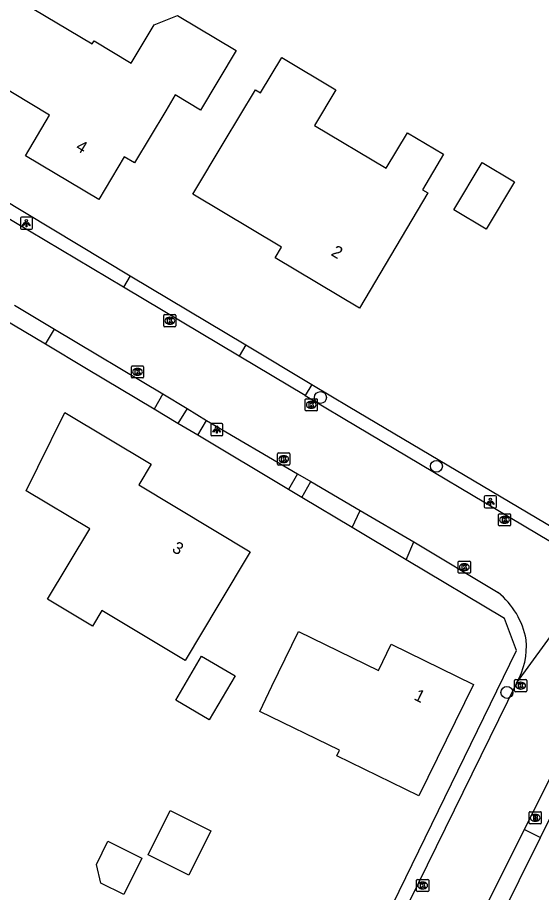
# Model space of a CAD drawing. Extents: x 157321 to 158827, y 386650 to 388532.
# Drawn here: x 158441.8 to 158484.8, y 387341 to 387412.9 of the extents above; entities that cross this region are included whole.
import ezdxf

# ---------------------------------------------------------------- set-up
doc = ezdxf.new("R2010")
doc.units = 0
for name, color, linetype in [('IMGEO_Berm_groen', 7, 'Continuous'), ('IMGEO_Boom', 7, 'Continuous'), ('IMGEO_Brandkraan', 7, 'Continuous'), ('IMGEO_Groenvoorziening', 7, 'Continuous'), ('IMGEO_Kolk', 7, 'Continuous'), ('IMGEO_Lichtpunt', 7, 'Continuous'), ('IMGEO_Pand', 7, 'Continuous'), ('IMGEO_Pand_nummerreeks', 7, 'Continuous'), ('IMGEO_Rijbaan_lokaal_gesloten', 7, 'Continuous'), ('IMGEO_Voetpad_open', 7, 'Continuous')]:
    doc.layers.add(name, color=color, linetype=linetype)

msp = doc.modelspace()

# ---------------------------------------------------------------- linework, layer by layer
at = {"layer": 'IMGEO_Berm_groen'}
for points in [[(158444.101, 387386.055), (158439.705, 387388.682)], [(158454.975, 387379.557), (158453.037, 387380.715)], [(158464.078, 387374.117), (158456.612, 387378.579)], [(158469.296, 387370.999), (158465.169, 387373.465)], [(158454.235, 387304.873), (158456.051, 387306.027), (158482.783, 387360.901), (158481.798, 387363.528), (158473.733, 387368.348)]]:
    msp.add_lwpolyline(points, dxfattribs=at)
at = {"layer": 'IMGEO_Boom'}
for centre in [(158466.695, 387381.687), (158476.217, 387376.033), (158482.006, 387357.456)]:
    msp.add_circle(centre, 0.489, dxfattribs=at)
at = {"layer": 'IMGEO_Brandkraan'}
for p, q in [((158483.826, 387346.728), (158483.826, 387347.58)), ((158483.901, 387347.654), (158484.753, 387347.654)), ((158484.314, 387347.434), (158484.339, 387347.434)), ((158484.827, 387347.58), (158484.827, 387346.728)), ((158484.753, 387346.654), (158483.901, 387346.654)), ((158484.337, 387346.874), (158484.312, 387346.874))]:
    msp.add_line(p, q, dxfattribs=at)
for points in [[(158483.826, 387346.728), (158483.826, 387347.58)], [(158483.901, 387347.654), (158484.753, 387347.654)], [(158484.174, 387347.354), (158484.174, 387346.954), (158484.387, 387346.954)], [(158484.405, 387347.354), (158484.174, 387347.354)], [(158484.827, 387347.58), (158484.827, 387346.728)], [(158484.753, 387346.654), (158483.901, 387346.654)], [(158484.353, 387347.273), (158484.299, 387347.273), (158484.299, 387347.197)], [(158484.299, 387347.197), (158484.352, 387347.197)], [(158484.361, 387347.121), (158484.299, 387347.121), (158484.299, 387347.04)], [(158484.299, 387347.04), (158484.361, 387347.04)]]:
    msp.add_lwpolyline(points, dxfattribs=at)
for centre, radius, start, end in [((158483.903, 387347.578), 0.0765, 91.55205, 178.44795), ((158483.903, 387347.578), 0.0765, 91.55205, 178.44795), ((158484.409, 387347.209), 0.145, 59.4692, 91.53667), ((158484.434, 387347.256), 0.0922, 285.51372, 58.15012), ((158484.751, 387347.578), 0.0765, 1.55205, 88.44795), ((158484.751, 387347.578), 0.0765, 1.55205, 88.44795), ((158483.903, 387346.73), 0.0765, 181.55205, 268.44795), ((158483.903, 387346.73), 0.0765, 181.55205, 268.44795), ((158484.354, 387347.235), 0.0379, 267.82845, 90.93552), ((158484.362, 387347.08), 0.0404, 269.87594, 90.50774), ((158484.393, 387347.205), 0.251, 268.66757, 293.53466), ((158484.439, 387347.064), 0.105, 301.31148, 78.98903), ((158484.751, 387346.73), 0.0765, 271.55205, 358.44795), ((158484.751, 387346.73), 0.0765, 271.55205, 358.44795)]:
    msp.add_arc(centre, radius, start, end, dxfattribs=at)
for centre, major_axis, ratio, start_param, end_param in [((158484.313, 387347.154), (-0.387, 0.002), 0.722429, 4.712389, 7.853982), ((158484.338, 387347.154), (-0.39, 0.002), 0.717154, 1.570796, 4.712389)]:
    msp.add_ellipse(centre, major_axis=major_axis, ratio=ratio, start_param=start_param, end_param=end_param, dxfattribs=at)
at = {"layer": 'IMGEO_Groenvoorziening'}
for points in [[(158438.228, 387399.405), (158451.077, 387391.694)], [(158451.077, 387391.694), (158450.511, 387390.744)], [(158451.077, 387391.694), (158460.555, 387386.006)], [(158465.976, 387382.752), (158469.093, 387380.903), (158486.569, 387370.539), (158491.441, 387371.134), (158500, 387376.321), (158505.117, 387379.421), (158505.213, 387379.264), (158505.424, 387379.394)], [(158484.75, 387345.542), (158488.446, 387353.031)]]:
    msp.add_lwpolyline(points, dxfattribs=at)
at = {"layer": 'IMGEO_Kolk'}
for p, q in [((158453.82, 387387.568), (158453.82, 387388.42)), ((158453.895, 387388.494), (158454.747, 387388.494)), ((158454.308, 387388.274), (158454.333, 387388.274)), ((158454.821, 387388.42), (158454.821, 387387.568)), ((158454.331, 387387.714), (158454.306, 387387.714)), ((158454.747, 387387.494), (158453.895, 387387.494)), ((158451.167, 387383.367), (158451.167, 387384.219)), ((158451.242, 387384.293), (158452.094, 387384.293)), ((158451.655, 387384.073), (158451.68, 387384.073)), ((158452.168, 387384.219), (158452.168, 387383.367)), ((158452.094, 387383.293), (158451.242, 387383.293)), ((158451.678, 387383.513), (158451.653, 387383.513)), ((158465.435, 387380.657), (158465.435, 387381.509)), ((158465.51, 387381.583), (158466.362, 387381.583)), ((158465.923, 387381.363), (158465.948, 387381.363)), ((158466.436, 387381.509), (158466.436, 387380.657)), ((158466.362, 387380.583), (158465.51, 387380.583)), ((158465.946, 387380.803), (158465.921, 387380.803)), ((158463.178, 387376.202), (158463.178, 387377.054)), ((158463.253, 387377.128), (158464.105, 387377.128)), ((158463.666, 387376.908), (158463.691, 387376.908)), ((158464.179, 387377.054), (158464.179, 387376.202)), ((158464.105, 387376.128), (158463.253, 387376.128)), ((158463.689, 387376.348), (158463.664, 387376.348)), ((158481.309, 387371.211), (158481.309, 387372.063)), ((158481.384, 387372.137), (158482.236, 387372.137)), ((158481.797, 387371.917), (158481.822, 387371.917)), ((158482.31, 387372.063), (158482.31, 387371.211)), ((158482.236, 387371.137), (158481.384, 387371.137)), ((158481.82, 387371.357), (158481.795, 387371.357)), ((158478.004, 387367.32), (158478.004, 387368.172)), ((158478.079, 387368.246), (158478.931, 387368.246)), ((158479.005, 387368.172), (158479.005, 387367.32)), ((158478.515, 387367.466), (158478.49, 387367.466)), ((158478.492, 387368.026), (158478.517, 387368.026)), ((158478.931, 387367.246), (158478.079, 387367.246)), ((158482.633, 387357.586), (158482.633, 387358.438)), ((158482.708, 387358.512), (158483.56, 387358.512)), ((158483.121, 387358.292), (158483.146, 387358.292)), ((158483.634, 387358.438), (158483.634, 387357.586)), ((158483.56, 387357.512), (158482.708, 387357.512)), ((158483.144, 387357.732), (158483.119, 387357.732)), ((158474.582, 387341.166), (158474.582, 387342.018)), ((158474.657, 387342.092), (158475.509, 387342.092)), ((158475.07, 387341.872), (158475.095, 387341.872)), ((158475.583, 387342.018), (158475.583, 387341.166)), ((158475.509, 387341.092), (158474.657, 387341.092)), ((158475.093, 387341.312), (158475.068, 387341.312))]:
    msp.add_line(p, q, dxfattribs=at)
for points in [[(158453.82, 387387.568), (158453.82, 387388.42)], [(158453.895, 387388.494), (158454.747, 387388.494)], [(158454.821, 387388.42), (158454.821, 387387.568)], [(158454.141, 387388.194), (158454.264, 387388.194), (158454.264, 387388.043), (158454.394, 387388.194), (158454.558, 387388.194), (158454.412, 387388.043), (158454.565, 387387.794), (158454.413, 387387.794), (158454.328, 387387.958), (158454.264, 387387.891), (158454.264, 387387.794), (158454.141, 387387.794), (158454.141, 387388.194)], [(158454.747, 387387.494), (158453.895, 387387.494)], [(158451.167, 387383.367), (158451.167, 387384.219)], [(158451.242, 387384.293), (158452.094, 387384.293)], [(158451.488, 387383.993), (158451.611, 387383.993), (158451.611, 387383.842), (158451.741, 387383.993), (158451.905, 387383.993), (158451.759, 387383.842), (158451.912, 387383.593), (158451.76, 387383.593), (158451.675, 387383.757), (158451.611, 387383.69), (158451.611, 387383.593), (158451.488, 387383.593), (158451.488, 387383.993)], [(158452.168, 387384.219), (158452.168, 387383.367)], [(158452.094, 387383.293), (158451.242, 387383.293)], [(158465.435, 387380.657), (158465.435, 387381.509)], [(158465.51, 387381.583), (158466.362, 387381.583)], [(158465.756, 387381.283), (158465.879, 387381.283), (158465.879, 387381.132), (158466.009, 387381.283), (158466.173, 387381.283), (158466.027, 387381.132), (158466.18, 387380.883), (158466.028, 387380.883), (158465.943, 387381.047), (158465.879, 387380.98), (158465.879, 387380.883), (158465.756, 387380.883), (158465.756, 387381.283)], [(158466.436, 387381.509), (158466.436, 387380.657)], [(158466.362, 387380.583), (158465.51, 387380.583)], [(158463.178, 387376.202), (158463.178, 387377.054)], [(158463.253, 387377.128), (158464.105, 387377.128)], [(158463.499, 387376.828), (158463.622, 387376.828), (158463.622, 387376.677), (158463.752, 387376.828), (158463.916, 387376.828), (158463.77, 387376.677), (158463.923, 387376.428), (158463.771, 387376.428), (158463.686, 387376.592), (158463.622, 387376.525), (158463.622, 387376.428), (158463.499, 387376.428), (158463.499, 387376.828)], [(158464.179, 387377.054), (158464.179, 387376.202)], [(158464.105, 387376.128), (158463.253, 387376.128)], [(158481.309, 387371.211), (158481.309, 387372.063)], [(158481.384, 387372.137), (158482.236, 387372.137)], [(158481.63, 387371.837), (158481.753, 387371.837), (158481.753, 387371.686), (158481.883, 387371.837), (158482.047, 387371.837), (158481.901, 387371.686), (158482.054, 387371.437), (158481.902, 387371.437), (158481.817, 387371.601), (158481.753, 387371.534), (158481.753, 387371.437), (158481.63, 387371.437), (158481.63, 387371.837)], [(158482.31, 387372.063), (158482.31, 387371.211)], [(158482.236, 387371.137), (158481.384, 387371.137)], [(158478.004, 387367.32), (158478.004, 387368.172)], [(158478.079, 387368.246), (158478.931, 387368.246)], [(158479.005, 387368.172), (158479.005, 387367.32)], [(158478.325, 387367.946), (158478.448, 387367.946), (158478.448, 387367.795), (158478.578, 387367.946), (158478.742, 387367.946), (158478.596, 387367.795), (158478.749, 387367.546), (158478.597, 387367.546), (158478.512, 387367.71), (158478.448, 387367.643), (158478.448, 387367.546), (158478.325, 387367.546), (158478.325, 387367.946)], [(158478.931, 387367.246), (158478.079, 387367.246)], [(158482.633, 387357.586), (158482.633, 387358.438)], [(158482.708, 387358.512), (158483.56, 387358.512)], [(158482.954, 387358.212), (158483.077, 387358.212), (158483.077, 387358.061), (158483.207, 387358.212), (158483.371, 387358.212), (158483.225, 387358.061), (158483.378, 387357.812), (158483.226, 387357.812), (158483.141, 387357.976), (158483.077, 387357.909), (158483.077, 387357.812), (158482.954, 387357.812), (158482.954, 387358.212)], [(158483.634, 387358.438), (158483.634, 387357.586)], [(158483.56, 387357.512), (158482.708, 387357.512)], [(158474.582, 387341.166), (158474.582, 387342.018)], [(158474.657, 387342.092), (158475.509, 387342.092)], [(158474.903, 387341.792), (158475.026, 387341.792), (158475.026, 387341.641), (158475.156, 387341.792), (158475.32, 387341.792), (158475.174, 387341.641), (158475.327, 387341.392), (158475.175, 387341.392), (158475.09, 387341.556), (158475.026, 387341.489), (158475.026, 387341.392), (158474.903, 387341.392), (158474.903, 387341.792)], [(158475.583, 387342.018), (158475.583, 387341.166)], [(158475.509, 387341.092), (158474.657, 387341.092)]]:
    msp.add_lwpolyline(points, dxfattribs=at)
for centre, start, end in [((158453.897, 387388.418), 91.55205, 178.44795), ((158453.897, 387388.418), 91.55205, 178.44795), ((158454.745, 387388.418), 1.55205, 88.44795), ((158454.745, 387388.418), 1.55205, 88.44795), ((158453.897, 387387.57), 181.55205, 268.44795), ((158453.897, 387387.57), 181.55205, 268.44795), ((158454.745, 387387.57), 271.55205, 358.44795), ((158454.745, 387387.57), 271.55205, 358.44795), ((158451.244, 387384.217), 91.55205, 178.44795), ((158451.244, 387384.217), 91.55205, 178.44795), ((158452.092, 387384.217), 1.55205, 88.44795), ((158452.092, 387384.217), 1.55205, 88.44795), ((158451.244, 387383.369), 181.55205, 268.44795), ((158451.244, 387383.369), 181.55205, 268.44795), ((158452.092, 387383.369), 271.55205, 358.44795), ((158452.092, 387383.369), 271.55205, 358.44795), ((158465.512, 387381.507), 91.55205, 178.44795), ((158465.512, 387381.507), 91.55205, 178.44795), ((158466.36, 387381.507), 1.55205, 88.44795), ((158466.36, 387381.507), 1.55205, 88.44795), ((158465.512, 387380.659), 181.55205, 268.44795), ((158465.512, 387380.659), 181.55205, 268.44795), ((158466.36, 387380.659), 271.55205, 358.44795), ((158466.36, 387380.659), 271.55205, 358.44795), ((158463.255, 387377.052), 91.55205, 178.44795), ((158463.255, 387377.052), 91.55205, 178.44795), ((158464.103, 387377.052), 1.55205, 88.44795), ((158464.103, 387377.052), 1.55205, 88.44795), ((158463.255, 387376.204), 181.55205, 268.44795), ((158463.255, 387376.204), 181.55205, 268.44795), ((158464.103, 387376.204), 271.55205, 358.44795), ((158464.103, 387376.204), 271.55205, 358.44795), ((158481.386, 387372.061), 91.55205, 178.44795), ((158481.386, 387372.061), 91.55205, 178.44795), ((158482.234, 387372.061), 1.55205, 88.44795), ((158482.234, 387372.061), 1.55205, 88.44795), ((158481.386, 387371.213), 181.55205, 268.44795), ((158481.386, 387371.213), 181.55205, 268.44795), ((158482.234, 387371.213), 271.55205, 358.44795), ((158482.234, 387371.213), 271.55205, 358.44795), ((158478.081, 387368.17), 91.55205, 178.44795), ((158478.081, 387368.17), 91.55205, 178.44795), ((158478.929, 387368.17), 1.55205, 88.44795), ((158478.929, 387368.17), 1.55205, 88.44795), ((158478.081, 387367.322), 181.55205, 268.44795), ((158478.081, 387367.322), 181.55205, 268.44795), ((158478.929, 387367.322), 271.55205, 358.44795), ((158478.929, 387367.322), 271.55205, 358.44795), ((158482.71, 387358.436), 91.55205, 178.44795), ((158482.71, 387358.436), 91.55205, 178.44795), ((158483.558, 387358.436), 1.55205, 88.44795), ((158483.558, 387358.436), 1.55205, 88.44795), ((158482.71, 387357.588), 181.55205, 268.44795), ((158482.71, 387357.588), 181.55205, 268.44795), ((158483.558, 387357.588), 271.55205, 358.44795), ((158483.558, 387357.588), 271.55205, 358.44795), ((158474.659, 387342.016), 91.55205, 178.44795), ((158474.659, 387342.016), 91.55205, 178.44795), ((158475.507, 387342.016), 1.55205, 88.44795), ((158475.507, 387342.016), 1.55205, 88.44795), ((158474.659, 387341.168), 181.55205, 268.44795), ((158474.659, 387341.168), 181.55205, 268.44795), ((158475.507, 387341.168), 271.55205, 358.44795), ((158475.507, 387341.168), 271.55205, 358.44795)]:
    msp.add_arc(centre, 0.0765, start, end, dxfattribs=at)
for centre, major_axis, ratio, start_param, end_param in [((158454.307, 387387.994), (-0.387, 0.002), 0.722429, 4.712389, 7.853982), ((158454.332, 387387.994), (-0.39, 0.002), 0.717154, 1.570796, 4.712389), ((158451.654, 387383.793), (-0.387, 0.002), 0.722429, 4.712389, 7.853982), ((158451.679, 387383.793), (-0.39, 0.002), 0.717154, 1.570796, 4.712389), ((158465.922, 387381.083), (-0.387, 0.002), 0.722429, 4.712389, 7.853982), ((158465.947, 387381.083), (-0.39, 0.002), 0.717154, 1.570796, 4.712389), ((158463.665, 387376.628), (-0.387, 0.002), 0.722429, 4.712389, 7.853982), ((158463.69, 387376.628), (-0.39, 0.002), 0.717154, 1.570796, 4.712389), ((158481.796, 387371.637), (-0.387, 0.002), 0.722429, 4.712389, 7.853982), ((158481.821, 387371.637), (-0.39, 0.002), 0.717154, 1.570796, 4.712389), ((158478.491, 387367.746), (-0.387, 0.002), 0.722429, 4.712389, 7.853982), ((158478.516, 387367.746), (-0.39, 0.002), 0.717154, 1.570796, 4.712389), ((158483.12, 387358.012), (-0.387, 0.002), 0.722429, 4.712389, 7.853982), ((158483.145, 387358.012), (-0.39, 0.002), 0.717154, 1.570796, 4.712389), ((158475.069, 387341.592), (-0.387, 0.002), 0.722429, 4.712389, 7.853982), ((158475.094, 387341.592), (-0.39, 0.002), 0.717154, 1.570796, 4.712389)]:
    msp.add_ellipse(centre, major_axis=major_axis, ratio=ratio, start_param=start_param, end_param=end_param, dxfattribs=at)
at = {"layer": 'IMGEO_Lichtpunt'}
for p, q in [((158442.049, 387396.415), (158442.049, 387395.608)), ((158442.049, 387396.415), (158442.049, 387395.608)), ((158442.951, 387396.51), (158442.143, 387396.51)), ((158442.951, 387396.51), (158442.143, 387396.51)), ((158443.045, 387395.608), (158443.045, 387396.415)), ((158443.045, 387395.608), (158443.045, 387396.415)), ((158442.143, 387395.514), (158442.951, 387395.514)), ((158442.143, 387395.514), (158442.951, 387395.514)), ((158457.679, 387379.452), (158457.679, 387378.645)), ((158457.679, 387379.452), (158457.679, 387378.645)), ((158458.581, 387379.547), (158457.773, 387379.547)), ((158458.581, 387379.547), (158457.773, 387379.547)), ((158458.675, 387378.645), (158458.675, 387379.452)), ((158458.675, 387378.645), (158458.675, 387379.452)), ((158457.773, 387378.551), (158458.581, 387378.551)), ((158457.773, 387378.551), (158458.581, 387378.551)), ((158480.147, 387373.517), (158480.147, 387372.71)), ((158480.147, 387373.517), (158480.147, 387372.71)), ((158481.049, 387373.612), (158480.241, 387373.612)), ((158481.049, 387373.612), (158480.241, 387373.612)), ((158481.143, 387372.71), (158481.143, 387373.517)), ((158481.143, 387372.71), (158481.143, 387373.517)), ((158480.241, 387372.616), (158481.049, 387372.616)), ((158480.241, 387372.616), (158481.049, 387372.616))]:
    msp.add_line(p, q, dxfattribs=at)
for points in [[(158442.423, 387396.079), (158442.462, 387396.051), (158442.274, 387395.789), (158442.236, 387395.816), (158442.423, 387396.079)], [(158442.525, 387396.031), (158442.572, 387396.031), (158442.572, 387395.709), (158442.525, 387395.709), (158442.525, 387396.031)], [(158442.635, 387396.051), (158442.673, 387396.078), (158442.86, 387395.816), (158442.821, 387395.788), (158442.635, 387396.051)], [(158458.053, 387379.116), (158458.092, 387379.088), (158457.904, 387378.826), (158457.866, 387378.853), (158458.053, 387379.116)], [(158458.155, 387379.068), (158458.202, 387379.068), (158458.202, 387378.746), (158458.155, 387378.746), (158458.155, 387379.068)], [(158458.265, 387379.088), (158458.303, 387379.115), (158458.49, 387378.853), (158458.451, 387378.825), (158458.265, 387379.088)], [(158480.521, 387373.181), (158480.56, 387373.153), (158480.372, 387372.891), (158480.334, 387372.918), (158480.521, 387373.181)], [(158480.733, 387373.153), (158480.771, 387373.18), (158480.958, 387372.918), (158480.919, 387372.89), (158480.733, 387373.153)], [(158480.623, 387373.133), (158480.67, 387373.133), (158480.67, 387372.811), (158480.623, 387372.811), (158480.623, 387373.133)]]:
    msp.add_lwpolyline(points, dxfattribs=at)
for centre in [(158442.548, 387396.213), (158458.178, 387379.25), (158480.646, 387373.315)]:
    msp.add_circle(centre, 0.0994, dxfattribs=at)
for centre, start, end in [((158442.143, 387396.415), 90, 180), ((158442.143, 387396.415), 90, 180), ((158442.951, 387396.415), 0, 90), ((158442.951, 387396.415), 0, 90), ((158442.143, 387395.608), 180, 270), ((158442.143, 387395.608), 180, 270), ((158442.951, 387395.608), 270, 0), ((158442.951, 387395.608), 270, 360), ((158457.773, 387379.452), 90, 180), ((158457.773, 387379.452), 90, 180), ((158458.581, 387379.452), 0, 90), ((158458.581, 387379.452), 0, 90), ((158457.773, 387378.645), 180, 270), ((158457.773, 387378.645), 180, 270), ((158458.581, 387378.645), 270, 0), ((158458.581, 387378.645), 270, 360), ((158480.241, 387373.517), 90, 180), ((158480.241, 387373.517), 90, 180), ((158481.049, 387373.517), 0, 90), ((158481.049, 387373.517), 0, 90), ((158480.241, 387372.71), 180, 270), ((158480.241, 387372.71), 180, 270), ((158481.049, 387372.71), 270, 0), ((158481.049, 387372.71), 270, 360)]:
    msp.add_arc(centre, 0.0946, start, end, dxfattribs=at)
at = {"layer": 'IMGEO_Pand'}
for points in [[(158459.775, 387410.196), (158456.849, 387405.304), (158454.772, 387406.547), (158453.997, 387405.251), (158451.43, 387400.96), (158450.569, 387401.472), (158448.48, 387397.96), (158442.46, 387401.54), (158444.43, 387404.88), (158436.76, 387409.51), (158440.23, 387415.35), (158447.953, 387410.73), (158448.107, 387410.988), (158451.153, 387409.166), (158453.032, 387412.307), (158454.952, 387413.081), (158459.775, 387410.196)], [(158476.8, 387401.67), (158475.072, 387398.746), (158475.502, 387398.491), (158472.455, 387393.335), (158469.91, 387389.03), (158462.97, 387393.17), (158463.492, 387394.042), (158456.214, 387398.399), (158458.783, 387402.69), (158461.349, 387406.977), (158461.776, 387406.721), (158463.511, 387409.62), (158467.959, 387406.958), (158466.213, 387404.042), (158472.08, 387400.53), (158473.85, 387403.44), (158476.8, 387401.67)], [(158482.637, 387399.405), (158480.31, 387395.526), (158477.657, 387397.117), (158479.985, 387400.996), (158482.637, 387399.405)], [(158443.495, 387375.973), (158445.7, 387380.46), (158452.8, 387376.21), (158451.772, 387374.498), (158460.931, 387368.999), (158458.358, 387364.713), (158455.581, 387360.088), (158448.742, 387364.194), (158447.971, 387362.91), (158444.29, 387365.12), (158447.76, 387370.9), (158442.53, 387374.01), (158443.495, 387375.973)], [(158462.708, 387357.957), (158464.891, 387362.455), (158471.464, 387359.265), (158472.51, 387361.42), (158479.26, 387358.12), (158474.78, 387348.97), (158470.287, 387351.163), (158468.04, 387352.26), (158468.259, 387352.709), (158461.71, 387355.9), (158462.708, 387357.957)], [(158456.925, 387360.433), (158459.678, 387358.816), (158457.558, 387355.209), (158454.805, 387356.827), (158456.925, 387360.433)], [(158454.357, 387347.76), (158457.702, 387346.097), (158455.887, 387342.446), (158452.542, 387344.109), (158454.357, 387347.76)], [(158452.037, 387343.845), (158450.546, 387340.846), (158448.653, 387341.788), (158448.315, 387343.315), (158449.225, 387345.243), (158452.037, 387343.845)]]:
    msp.add_lwpolyline(points, dxfattribs=at)
at = {"layer": 'IMGEO_Rijbaan_lokaal_gesloten'}
for points in [[(158450.511, 387390.744), (158437.621, 387398.421)], [(158460.008, 387385.088), (158450.511, 387390.744)], [(158441.582, 387389.266), (158444.855, 387387.313)], [(158444.855, 387387.313), (158453.738, 387381.987)], [(158465.439, 387381.853), (158460.008, 387385.088)], [(158453.738, 387381.987), (158455.741, 387380.771)], [(158465.439, 387381.853), (158468.553, 387379.998), (158486.601, 387369.249)], [(158455.741, 387380.771), (158457.34, 387379.8)], [(158457.34, 387379.8), (158464.798, 387375.419)], [(158464.798, 387375.419), (158465.9, 387374.774)], [(158465.9, 387374.774), (158469.96, 387372.398)], [(158469.96, 387372.398), (158474.35, 387369.828)], [(158474.35, 387369.828), (158481.295, 387365.668)], [(158482.797, 387358.225), (158486.312, 387363.076), (158489.191, 387366.281), (158493.035, 387369.715)], [(158482.797, 387358.225), (158457.154, 387305.933), (158456.427, 387305.012), (158455.542, 387304.24)], [(158483.439, 387346.198), (158487.176, 387353.667)], [(158479.009, 387337.344), (158483.439, 387346.198)]]:
    msp.add_lwpolyline(points, dxfattribs=at)
for centre, radius, start, end in [((158477.072, 387360.559), 6.628, 10.6688, 50.42598), ((158477.571, 387361.251), 6.039, 329.92985, 5.0841)]:
    msp.add_arc(centre, radius, start, end, dxfattribs=at)
at = {"layer": 'IMGEO_Voetpad_open'}
for points in [[(158444.101, 387386.055), (158444.855, 387387.313)], [(158453.037, 387380.715), (158447.478, 387384.037), (158444.101, 387386.055)], [(158460.555, 387386.006), (158460.008, 387385.088)], [(158460.555, 387386.006), (158465.976, 387382.752)], [(158465.976, 387382.752), (158465.439, 387381.853)], [(158453.738, 387381.987), (158453.037, 387380.715)], [(158455.741, 387380.771), (158454.975, 387379.557)], [(158456.612, 387378.579), (158457.34, 387379.8)], [(158456.612, 387378.579), (158454.975, 387379.557)], [(158464.798, 387375.419), (158464.078, 387374.117)], [(158465.169, 387373.465), (158465.9, 387374.774)], [(158465.169, 387373.465), (158464.078, 387374.117)], [(158469.296, 387370.999), (158469.96, 387372.398)], [(158473.733, 387368.348), (158469.296, 387370.999)], [(158473.733, 387368.348), (158474.35, 387369.828)], [(158483.439, 387346.198), (158484.75, 387345.542)], [(158480.372, 387336.671), (158481.26, 387338.47), (158484.75, 387345.542)]]:
    msp.add_lwpolyline(points, dxfattribs=at)

# ---------------------------------------------------------------- texts
at = {"layer": 'IMGEO_Pand_nummerreeks'}
for s, rotation, p in [('4', 329.26071, (158446.521, 387402.057)), ('2', 329.18216, (158467.493, 387393.407)), ('3', 329.01969, (158454.427, 387369.078)), ('1', 333.94651, (158474.299, 387356.894))]:
    msp.add_text(s, height=1, rotation=rotation, dxfattribs=at).set_placement(p)

doc.saveas('drawing.dxf')
